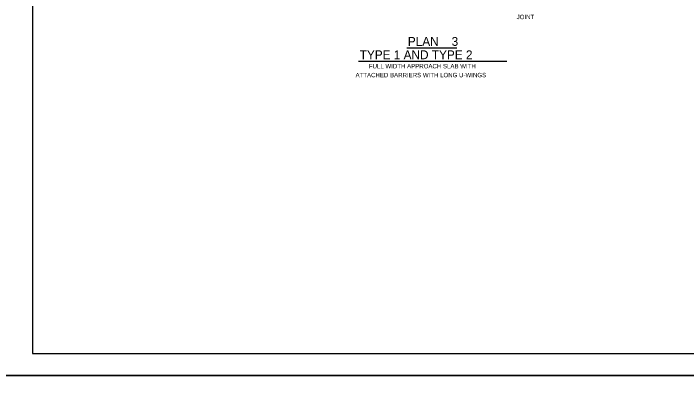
# Model space of a CAD drawing. Extents: x 636530 to 644067, y 294168 to 299122.
# Drawn here: x 640715.9 to 641173.7, y 297725 to 297978.8 of the extents above; entities that cross this region are included whole.
import ezdxf

# ---------------------------------------------------------------- set-up
doc = ezdxf.new("R2010")
doc.units = 0
doc.layers.add('1', color=7, linetype='Continuous')
doc.layers.add('PLT-BNDY', color=7, linetype='Continuous')

msp = doc.modelspace()

# ---------------------------------------------------------------- linework, layer by layer
at = {"layer": '1'}
for p, q in [((640728.78, 298311.48), (640728.78, 297747.48)), ((640983.49, 297955.4), (641017.55, 297955.4)), ((640950.52, 297946.26), (641051.43, 297946.26)), ((640728.78, 297747.48), (641514.78, 297747.48))]:
    msp.add_line(p, q, dxfattribs=at)
at = {"layer": 'PLT-BNDY'}
for points in [[(640688.78, 298326.48), (641529.78, 298326.48), (641529.78, 297732.48), (640688.78, 297732.48)], [(640688.78, 297732.48), (641529.78, 297732.48), (641529.78, 297138.48), (640688.78, 297138.48)]]:
    msp.add_lwpolyline(points, close=True, dxfattribs=at)

# ---------------------------------------------------------------- texts
at = {"layer": '1'}
for s, height, p in [('JOINT', 3, (641058.18, 297974.9)), ('PLAN ', 6, (640984.16, 297956.74)), ('3', 6, (641013.93, 297956.74)), ('TYPE 1 AND TYPE 2', 6, (640951.42, 297947.66)), ('FULL WIDTH APPROACH SLAB WITH', 3, (640957.64, 297941.44)), ('ATTACHED BARRIERS WITH LONG U-WINGS', 3, (640948.57, 297935.37))]:
    msp.add_text(s, height=height, dxfattribs=at).set_placement(p)

doc.saveas('drawing.dxf')
